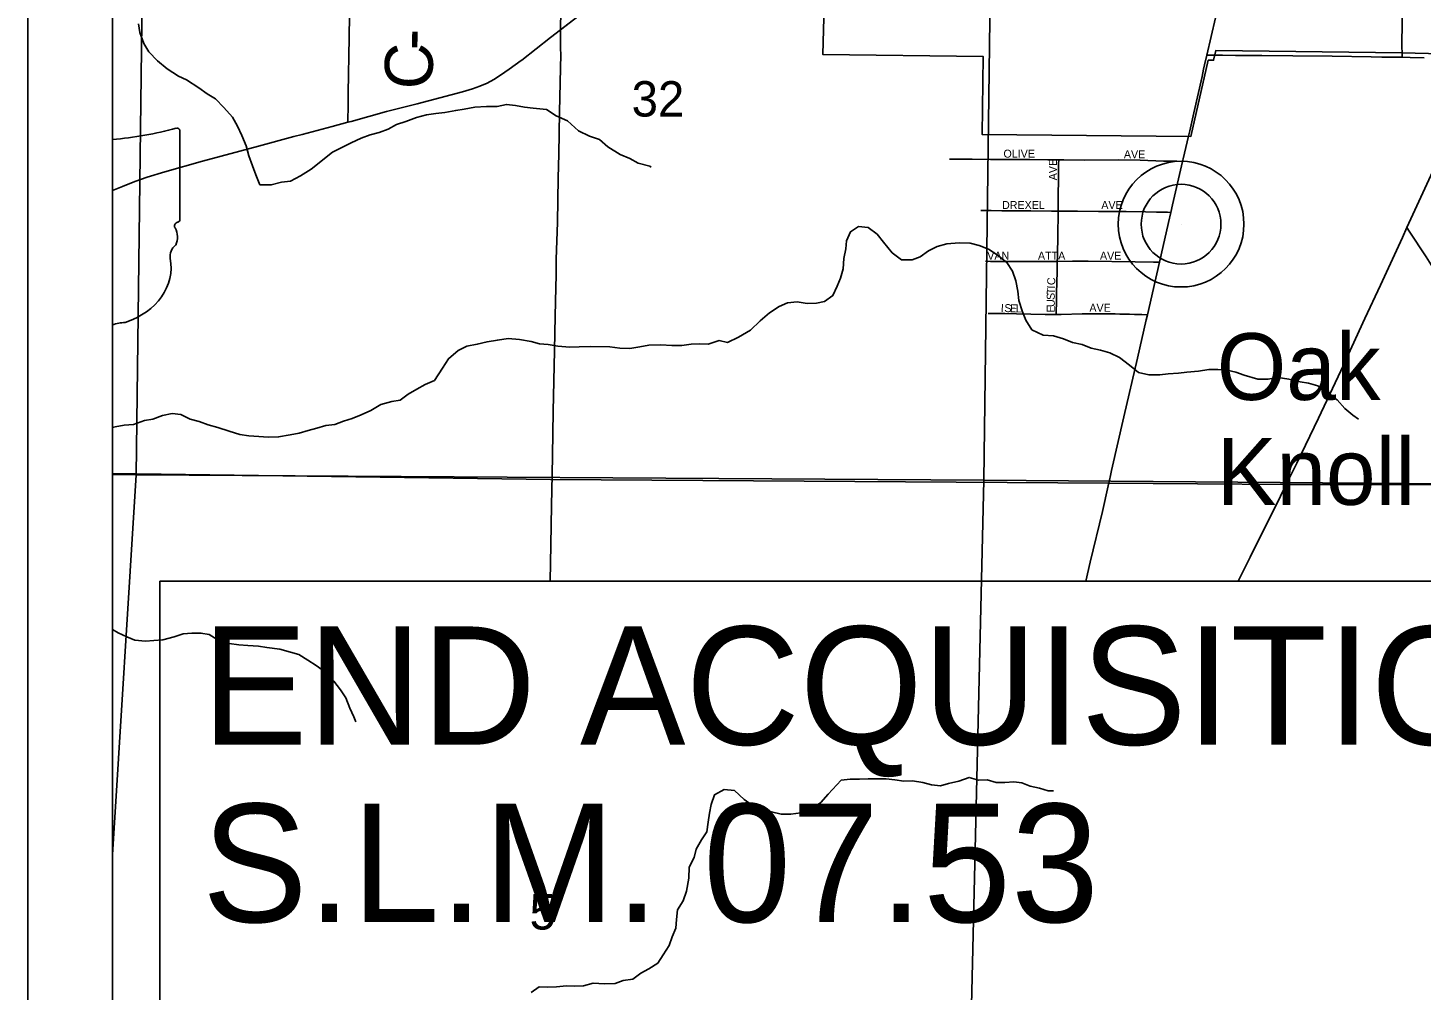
# Model space of a CAD drawing. Extents: x -97 to 34, y -21 to 22.
# Drawn here: x 3.451 to 5.1, y 16.869 to 18.009 of the extents above; entities that cross this region are included whole.
import ezdxf

# ---------------------------------------------------------------- set-up
doc = ezdxf.new("R2010")
doc.units = 0
for name, color, linetype in [('GM_X_City_Street', 7, 'Continuous'), ('GM_X_Corporation', 7, 'Continuous'), ('GM_X_County_Road', 7, 'Continuous'), ('GM_X_County_Road_Text', 7, 'Continuous'), ('GM_X_Minor_River', 7, 'Continuous'), ('GM_X_Section', 7, 'Continuous'), ('GM_X_Section_Text', 7, 'Continuous'), ('GM_X_State_Route', 7, 'Continuous'), ('GM_X_State_Shield', 7, 'Continuous'), ('GM_X_Township', 7, 'Continuous'), ('GM_X_Township_Subdivision', 7, 'Continuous'), ('GM_X_Township_Subdivision_Text', 7, 'Continuous'), ('GM_X_Unincorporated', 7, 'Continuous'), ('GM_X_Unincorporated_Location', 7, 'Continuous'), ('GM_X_Unincorporated_Text', 7, 'Continuous'), ('SH_Data', 7, 'Continuous'), ('SH_Text', 7, 'Continuous')]:
    doc.layers.add(name, color=color, linetype=linetype)

msp = doc.modelspace()

# ---------------------------------------------------------------- linework, layer by layer
at = {"layer": 'GM_X_City_Street'}
for points in [[(4.8465, 17.9764), (4.8568, 18.0204), (4.8646, 18.0568), (4.8721, 18.0901), (4.8858, 18.1475), (4.8957, 18.1899), (4.9086, 18.2443), (4.9188, 18.2865), (4.9305, 18.338), (4.9358, 18.362)], [(5.0777, 17.9737), (5.0777, 17.9777), (5.0776, 17.9871), (5.0783, 18.045), (5.0792, 18.1009), (5.0797, 18.1271)]]:
    msp.add_lwpolyline(points, dxfattribs=at)
at = {"layer": 'GM_X_Corporation'}
for points in [[(4.3999, 18.253), (4.3922, 17.9771), (4.5819, 17.9748), (4.5808, 17.8824), (4.8279, 17.8801), (4.8484, 17.9703), (4.8546, 17.9702), (4.8572, 17.9816), (5.0777, 17.979), (5.171, 17.9766)], [(4.0837, 18.1232), (4.0817, 18.0064), (4.155, 18.0631)]]:
    msp.add_lwpolyline(points, dxfattribs=at)
at = {"layer": 'GM_X_County_Road'}
for points in [[(3.8301, 17.8968), (3.8304, 17.9181), (3.8305, 17.9315), (3.8316, 17.9972), (3.8324, 18.0504), (3.8334, 18.0877)], [(4.0719, 17.4799), (4.0722, 17.5022), (4.0733, 17.5549), (4.0746, 17.6263), (4.0752, 17.648), (4.0759, 17.6852), (4.0766, 17.7162), (4.0768, 17.7348), (4.0781, 17.7783), (4.079, 17.831), (4.0797, 17.8589), (4.0805, 17.9086), (4.0817, 17.9613), (4.082, 17.9768), (4.0819, 17.9844), (4.0819, 17.9953), (4.0817, 18.0064)], [(4.8248, 17.8804), (4.8264, 17.8868), (4.8312, 17.9081), (4.841, 17.9511), (4.8427, 17.9598), (4.8439, 17.9648), (4.8465, 17.9764)], [(4.8465, 17.9764), (4.8566, 17.9763), (4.8653, 17.9761), (4.8807, 17.976), (4.9116, 17.9759), (4.9486, 17.9755), (4.9949, 17.9749), (5.0412, 17.9742), (5.0537, 17.974)], [(5.0537, 17.974), (5.0777, 17.9737)], [(5.0777, 17.9737), (5.0872, 17.9735), (5.1037, 17.9732)], [(4.818, 17.8504), (4.8187, 17.8534), (4.8248, 17.8804)], [(4.804, 17.7901), (4.806, 17.7992), (4.818, 17.8504)], [(4.7905, 17.7313), (4.8013, 17.7781), (4.804, 17.7901)], [(5.2723, 17.4699), (5.2719, 17.4709), (5.2706, 17.4738), (5.2691, 17.4766), (5.266, 17.482), (5.261, 17.4899), (5.251, 17.5056), (5.2379, 17.5267), (5.223, 17.5504), (5.2032, 17.582), (5.1786, 17.6216), (5.1522, 17.6637), (5.1324, 17.6953), (5.116, 17.7217), (5.1062, 17.7376), (5.0863, 17.7679), (5.0835, 17.7721)], [(4.7763, 17.669), (4.7874, 17.7175), (4.7905, 17.7313)], [(4.7314, 17.4732), (4.7327, 17.4788), (4.7339, 17.4845), (4.7484, 17.548), (4.7646, 17.6176), (4.7749, 17.663), (4.7763, 17.669)], [(4.0695, 17.3534), (4.0703, 17.3967), (4.0713, 17.4432), (4.0719, 17.4799)], [(4.7036, 17.3534), (4.7087, 17.3761), (4.7231, 17.4362), (4.7299, 17.4665), (4.7314, 17.4732)]]:
    msp.add_lwpolyline(points, dxfattribs=at)
at = {"layer": 'GM_X_Minor_River'}
for points in [[(3.5822, 18.0133), (3.5839, 18.0031), (3.5886, 17.9901), (3.5945, 17.9801), (3.6049, 17.9697), (3.6165, 17.96), (3.6296, 17.9515), (3.6393, 17.9471), (3.6536, 17.9374), (3.6636, 17.9304), (3.6734, 17.9246), (3.6834, 17.9142), (3.6938, 17.903), (3.6997, 17.8923), (3.7048, 17.8812), (3.7099, 17.869), (3.7131, 17.8572), (3.7171, 17.8453), (3.7214, 17.8346), (3.7261, 17.8228), (3.7394, 17.8226), (3.7515, 17.8258), (3.7621, 17.8271), (3.774, 17.8334), (3.7866, 17.8411), (3.8118, 17.8615), (3.824, 17.8674), (3.834, 17.8725), (3.8458, 17.878), (3.8564, 17.882), (3.867, 17.8848), (3.8777, 17.8888), (3.8876, 17.8943), (3.8986, 17.8976), (3.9112, 17.9023), (3.9233, 17.9055), (3.9343, 17.9072), (3.9449, 17.9085), (3.9578, 17.9109), (3.9677, 17.9123), (3.9806, 17.9147), (3.9942, 17.9156), (4.0067, 17.9154), (4.0177, 17.9179), (4.0286, 17.9165), (4.0392, 17.9145), (4.0494, 17.9135)], [(4.0494, 17.9135), (4.0652, 17.9121), (4.0768, 17.9043), (4.0899, 17.8984), (4.103, 17.8868), (4.1161, 17.8805), (4.1281, 17.8762), (4.1378, 17.8676), (4.1524, 17.8587), (4.1637, 17.8539), (4.1738, 17.8484), (4.1877, 17.8448), (4.1889, 17.8436)], [(3.8693, 17.5629), (3.8822, 17.5661), (3.8921, 17.5678), (3.9017, 17.5748), (3.9116, 17.5807), (3.9215, 17.5863), (3.9325, 17.591), (3.9422, 17.6056), (3.9492, 17.6169), (3.9607, 17.6265), (3.971, 17.6317), (3.9832, 17.6341), (3.9949, 17.6369), (4.0071, 17.639), (4.0199, 17.6407), (4.0332, 17.6397), (4.0471, 17.6372), (4.0569, 17.6347), (4.0671, 17.6338), (4.0788, 17.6317), (4.0927, 17.6307), (4.1037, 17.6309), (4.1169, 17.6314), (4.14, 17.631), (4.1521, 17.6293), (4.1638, 17.6291), (4.1755, 17.6308), (4.1865, 17.6329), (4.2005, 17.6334), (4.2137, 17.6324), (4.2255, 17.6326), (4.2365, 17.6343), (4.2467, 17.6345), (4.2565, 17.6343), (4.2694, 17.6383), (4.2796, 17.6362), (4.2925, 17.6424), (4.3067, 17.6505), (4.3182, 17.6617), (4.3293, 17.6714), (4.3404, 17.6787), (4.3503, 17.6831), (4.3617, 17.6841), (4.3737, 17.6823), (4.3847, 17.6825), (4.3942, 17.6846), (4.4041, 17.6917), (4.4092, 17.7026), (4.4132, 17.7124), (4.4164, 17.7233), (4.4169, 17.7354), (4.4194, 17.7468), (4.4203, 17.7566), (4.425, 17.7671), (4.4346, 17.7734), (4.4459, 17.7721), (4.4564, 17.7643), (4.4641, 17.7547), (4.4741, 17.7424), (4.4853, 17.7339), (4.4978, 17.734), (4.5073, 17.7377), (4.5173, 17.7447), (4.5276, 17.7498), (4.539, 17.753), (4.5537, 17.7539), (4.5666, 17.7537), (4.5771, 17.7509), (4.5884, 17.7465), (4.5985, 17.7399), (4.61, 17.7306), (4.6167, 17.7206), (4.6207, 17.7092), (4.6231, 17.697), (4.6241, 17.686), (4.6284, 17.6723), (4.6324, 17.6627), (4.6397, 17.6512), (4.6529, 17.6449), (4.6653, 17.6439), (4.677, 17.6403), (4.6879, 17.636), (4.6992, 17.6339), (4.7097, 17.6295), (4.721, 17.6271), (4.7319, 17.6238), (4.7432, 17.6183), (4.7551, 17.6094), (4.7659, 17.6005), (4.778, 17.598), (4.7909, 17.5978), (4.8011, 17.5991), (4.8132, 17.5997), (4.823, 17.601), (4.837, 17.6023), (4.8492, 17.604), (4.8598, 17.6042), (4.8707, 17.6032), (4.8809, 17.6008), (4.891, 17.5976), (4.9072, 17.5927)], [(4.9072, 17.5927), (4.9189, 17.5925), (4.9311, 17.5946), (4.9439, 17.5925), (4.9571, 17.5896), (4.9669, 17.5879), (4.9782, 17.5847), (4.9886, 17.5762), (5.0009, 17.5684), (5.0099, 17.558), (5.0196, 17.5502), (5.0263, 17.5452)], [(3.5515, 17.5355), (3.5547, 17.5361), (3.5653, 17.5382), (3.5763, 17.5391), (3.5896, 17.5438), (3.5995, 17.5452), (3.6109, 17.5495), (3.6223, 17.552), (3.6325, 17.5507), (3.6437, 17.5455), (3.6543, 17.5427), (3.6648, 17.5387), (3.6761, 17.5355), (3.6896, 17.5311), (3.7024, 17.5271), (3.713, 17.5258), (3.7247, 17.5248), (3.736, 17.5239), (3.7481, 17.5244), (3.7617, 17.5268), (3.7724, 17.5289), (3.783, 17.5318), (3.7933, 17.5346), (3.8039, 17.5379), (3.8149, 17.5392), (3.8248, 17.5428), (3.8354, 17.546), (3.8457, 17.5504), (3.8575, 17.5555), (3.8693, 17.5629)], [(3.5515, 17.2965), (3.5583, 17.2926), (3.5684, 17.2875), (3.5782, 17.2839), (3.5906, 17.2826), (3.6005, 17.2835), (3.6111, 17.2841), (3.6244, 17.2877), (3.6354, 17.2913), (3.6456, 17.2919), (3.6562, 17.2921), (3.666, 17.2904), (3.6787, 17.2826), (3.6896, 17.2797), (3.701, 17.2784), (3.7119, 17.2775), (3.7244, 17.2765), (3.7342, 17.2752), (3.7496, 17.273), (3.7624, 17.2694), (3.7722, 17.2669), (3.7827, 17.2599), (3.7928, 17.2537), (3.804, 17.2455), (3.8137, 17.2351), (3.8214, 17.2251), (3.8277, 17.2156), (3.8324, 17.2033), (3.8372, 17.193), (3.8397, 17.1869)], [(4.2311, 16.9868), (4.2336, 17.0019), (4.2342, 17.0152), (4.2401, 17.0265), (4.2425, 17.0363), (4.2487, 17.0472), (4.255, 17.0569), (4.2566, 17.0683), (4.2583, 17.0788), (4.26, 17.0891), (4.264, 17.1007), (4.2754, 17.107), (4.2879, 17.1056), (4.2991, 17.0952), (4.3114, 17.0866), (4.3211, 17.0819), (4.3313, 17.0806), (4.343, 17.0778), (4.3543, 17.0776), (4.3661, 17.0793), (4.3786, 17.0832), (4.3897, 17.0917), (4.3986, 17.1014), (4.414, 17.1179), (4.4246, 17.1192), (4.4356, 17.119), (4.4458, 17.1196), (4.4571, 17.1194), (4.4673, 17.1196), (4.4775, 17.1183), (4.4881, 17.117), (4.4983, 17.1172), (4.5107, 17.1151), (4.5209, 17.1126), (4.5315, 17.1113), (4.541, 17.1141), (4.5531, 17.117), (4.5653, 17.1213), (4.5766, 17.1181), (4.5868, 17.1183), (4.5973, 17.1151), (4.6075, 17.1153), (4.6181, 17.1162), (4.6279, 17.1149), (4.6377, 17.111), (4.6486, 17.1085), (4.6588, 17.1053), (4.6652, 17.1052)], [(4.0469, 16.8668), (4.0565, 16.8734), (4.0667, 16.8729), (4.0769, 16.8735), (4.089, 16.8744), (4.0988, 16.8742), (4.109, 16.8744), (4.1204, 16.8776), (4.1337, 16.877), (4.1465, 16.8772), (4.156, 16.8808), (4.1674, 16.8825), (4.177, 16.8896), (4.1865, 16.8947), (4.1968, 16.9013), (4.2034, 16.9111), (4.2104, 16.9223), (4.214, 16.9325), (4.2183, 16.9427), (4.2192, 16.9529), (4.2202, 16.9646), (4.2271, 16.9751), (4.2311, 16.9868)]]:
    msp.add_lwpolyline(points, dxfattribs=at)
at = {"layer": 'GM_X_Section'}
for p, q in [((3.5515, 18.4878), (3.5515, 17.48)), ((3.5515, 17.48), (3.5515, 17.0296)), ((3.5515, 17.0296), (3.5515, 16.4817))]:
    msp.add_line(p, q, dxfattribs=at)
for points in [[(3.5515, 17.48), (3.5795, 17.4795), (3.5921, 18.4871), (3.5515, 18.4878)], [(3.5515, 17.0296), (3.5795, 17.4795), (3.5515, 17.48)], [(3.5515, 16.4817), (4.5591, 16.4647), (4.5827, 17.473), (3.5795, 17.4795), (3.5515, 17.0296)]]:
    msp.add_lwpolyline(points, dxfattribs=at)
for points in [[(3.5921, 18.4871), (4.5956, 18.4723), (4.5827, 17.473), (3.5795, 17.4795)], [(4.5956, 18.4723), (5.5908, 18.4724), (5.5851, 17.4654), (4.5827, 17.473)], [(4.5827, 17.473), (5.5851, 17.4654), (5.5865, 16.4584), (4.5591, 16.4647)]]:
    msp.add_lwpolyline(points, close=True, dxfattribs=at)
at = {"layer": 'GM_X_State_Route'}
for points in [[(4.0817, 18.0064), (4.135, 18.0477), (4.155, 18.0631), (4.1841, 18.0856), (4.1892, 18.0896), (4.2285, 18.1203), (4.2556, 18.1413), (4.2719, 18.154), (4.29, 18.1681), (4.3101, 18.1836), (4.327, 18.1967), (4.3738, 18.233), (4.3784, 18.2366), (4.3999, 18.253)], [(4.0351, 17.9699), (4.0359, 17.9705), (4.0699, 17.997), (4.0817, 18.0064)], [(3.834, 17.8979), (3.876, 17.9094), (3.912, 17.9187), (3.939, 17.9257), (3.966, 17.9327), (3.9778, 17.9363), (3.9865, 17.9395), (3.9949, 17.9432), (4.003, 17.9476), (4.0108, 17.9525), (4.021, 17.9595), (4.0351, 17.9699)], [(3.776, 17.8824), (3.8115, 17.8916), (3.8301, 17.8968), (3.834, 17.8979)], [(3.5515, 17.8159), (3.5634, 17.8209), (3.578, 17.8266), (3.5927, 17.8317), (3.6134, 17.8381), (3.6583, 17.8508), (3.7243, 17.8687), (3.7664, 17.8799), (3.776, 17.8824)], [(4.8839, 17.3534), (4.8979, 17.3819), (4.9337, 17.4543), (4.9424, 17.4719), (4.953, 17.4933), (4.9787, 17.5464), (5.0051, 17.6026), (5.0338, 17.6646), (5.0522, 17.704), (5.0782, 17.7605), (5.0835, 17.7721), (5.1118, 17.8339), (5.1298, 17.8717)]]:
    msp.add_lwpolyline(points, dxfattribs=at)
at = {"layer": 'GM_X_State_Shield'}
for p, q in [((3.5515, 17.8763), (3.5515, 17.6569)), ((3.6314, 17.8864), (3.6313, 17.8865)), ((3.6314, 17.7818), (3.6314, 17.8864))]:
    msp.add_line(p, q, dxfattribs=at)
msp.add_lwpolyline([(3.6313, 17.7818), (3.6313, 17.7818), (3.6314, 17.7818)], dxfattribs=at)
for centre, major_axis, start_param, end_param in [((3.6277, 17.8869), (0.00367, 0), 6.141152, 7.989035), ((3.5139, 18.1543), (0.3495, 0), 4.81991, 5.042369), ((3.6305, 17.7741), (0.00568, 0), 1.883978, 3.671073), ((3.6274, 17.7814), (0.00393, 0), 5.05454, 6.418171), ((3.5944, 17.7608), (0.0341, 0), 5.934695, 6.695948), ((3.6445, 17.738), (0.0248, 0), 2.387724, 3.262537), ((3.5335, 17.7246), (0.0874, 0), 5.101752, 6.440018), ((3.5704, 17.6217), (0.0479, 0), 1.647645, 1.977326)]:
    msp.add_ellipse(centre, major_axis=major_axis, ratio=0.8, start_param=start_param, end_param=end_param, dxfattribs=at)
at = {"layer": 'GM_X_Township'}
for points in [[(8.6417, 20.8177), (3.5515, 20.8177), (3.5515, 17.4809)], [(3.5515, 17.4809), (4.0699, 17.4738), (4.7305, 17.4694), (4.9411, 17.4679), (5.2744, 17.4682), (6.3326, 17.4656), (8.1906, 17.4518), (8.5806, 17.4486), (8.6046, 17.4491), (8.6147, 18.2447), (8.6237, 19.1499), (8.6285, 19.5942), (8.6399, 20.3469), (8.639, 20.4457), (8.6444, 20.7413), (8.6434, 20.7554), (8.6417, 20.8163), (8.6417, 20.8177)]]:
    msp.add_lwpolyline(points, dxfattribs=at)
at = {"layer": 'GM_X_Township_Subdivision'}
for points in [[(4.542, 17.8531), (4.5503, 17.8532), (4.5628, 17.8533), (4.5691, 17.8533), (4.5908, 17.8528), (4.6033, 17.8527), (4.6249, 17.8526), (4.6371, 17.8526), (4.6587, 17.8525), (4.6714, 17.8523)], [(4.6707, 17.7916), (4.6707, 17.7947), (4.6708, 17.7994), (4.6708, 17.8029), (4.6708, 17.8084), (4.6709, 17.8123), (4.6709, 17.8167), (4.671, 17.8226), (4.671, 17.8276), (4.6711, 17.8322), (4.6711, 17.8374), (4.6712, 17.8419), (4.6712, 17.8474), (4.6714, 17.8523)], [(4.6714, 17.8523), (4.6774, 17.8522), (4.7023, 17.8521), (4.7427, 17.8522), (4.7676, 17.8518), (4.7955, 17.8508), (4.811, 17.8506), (4.818, 17.8504)], [(4.5791, 17.7923), (4.5915, 17.7922), (4.6039, 17.7921), (4.6257, 17.7919), (4.6382, 17.7918), (4.663, 17.7916), (4.6707, 17.7916)], [(4.6697, 17.7321), (4.6698, 17.7377), (4.67, 17.7463), (4.6702, 17.7561), (4.6703, 17.7599), (4.6704, 17.7659), (4.6705, 17.7715), (4.6706, 17.7808), (4.6707, 17.7916)], [(4.6707, 17.7916), (4.6936, 17.7915), (4.7184, 17.7912), (4.7278, 17.7911), (4.7345, 17.7912), (4.7461, 17.7911), (4.7511, 17.7912), (4.774, 17.7908), (4.7872, 17.7905), (4.797, 17.7902), (4.8001, 17.7902), (4.804, 17.7901)], [(4.5846, 17.7322), (4.5906, 17.732), (4.5969, 17.732), (4.6062, 17.7321), (4.6133, 17.7321), (4.625, 17.732), (4.6501, 17.7319), (4.6688, 17.732), (4.6697, 17.7321)], [(4.6683, 17.6694), (4.6684, 17.6734), (4.6686, 17.6827), (4.6688, 17.695), (4.6694, 17.7198), (4.6697, 17.7321)], [(4.6697, 17.7321), (4.6876, 17.7324), (4.7061, 17.7323), (4.7617, 17.7315), (4.7836, 17.7313), (4.7905, 17.7313)], [(4.5878, 17.6705), (4.603, 17.6703), (4.6077, 17.6703)], [(4.6077, 17.6703), (4.6214, 17.67), (4.6555, 17.6693), (4.6683, 17.6694)], [(4.6683, 17.6694), (4.6741, 17.6694), (4.699, 17.6699), (4.7177, 17.6702), (4.7329, 17.6701), (4.7381, 17.67), (4.7437, 17.6698), (4.7497, 17.6697), (4.7552, 17.6695), (4.7609, 17.6694), (4.7696, 17.6692), (4.7763, 17.669)]]:
    msp.add_lwpolyline(points, dxfattribs=at)
at = {"layer": 'GM_X_Unincorporated'}
for radius in [0.0744, 0.0472]:
    msp.add_circle((4.8162, 17.7762), radius, dxfattribs=at)
at = {"layer": 'GM_X_Unincorporated_Location'}
msp.add_line((4.8162, 17.7762), (4.8162, 17.7762), dxfattribs=at)
at = {"layer": 'SH_Data'}
for p, q in [((3.4515, 20.9177), (3.4515, 13.9177)), ((3.5515, 20.8177), (3.5515, 14.0177))]:
    msp.add_line(p, q, dxfattribs=at)
at = {"layer": 'SH_Text'}
msp.add_lwpolyline([(3.6076, 17.3534), (5.5255, 17.3534), (5.5255, 16.8527), (3.6076, 16.8527)], close=True, dxfattribs=at)

# ---------------------------------------------------------------- texts
at = {"layer": 'GM_X_County_Road_Text'}
for s, rotation, p in [('-', 89.0746, (3.9311, 17.9818)), ('C', 89.0718, (3.9303, 17.9355))]:
    msp.add_text(s, height=0.0568, rotation=rotation, dxfattribs=at).set_placement(p)
at = {"layer": 'GM_X_Section_Text'}
for s, height, p in [('32', 0.04186, (4.166, 17.9036)), ('5', 0.0419, (4.0452, 16.9412))]:
    msp.add_text(s, height=height, rotation=0, dxfattribs=at).set_placement(p)
at = {"layer": 'GM_X_Township_Subdivision_Text'}
for s, rotation, p in [('OLIVE', 0, (4.606, 17.8549)), ('AVE', 0, (4.7485, 17.8541)), ('AVE', 90, (4.6692, 17.8281)), ('DREXEL', 0, (4.6043, 17.7941)), ('AVE', 0, (4.7218, 17.7941)), ('VAN', 0, (4.5868, 17.7341)), ('ATTA', 0, (4.6468, 17.7341)), ('AVE', 0, (4.7202, 17.7341)), ('C', 87.4007, (4.6671, 17.7038)), ('S', 89.7814, (4.6667, 17.6864)), ('T', 88.333, (4.6667, 17.693)), ('I', 87.5066, (4.6669, 17.6997)), ('I', 357.6395, (4.6027, 17.6724)), ('S', 357.643, (4.6069, 17.6722)), ('E', 357.622, (4.6136, 17.672)), ('L', 359.1911, (4.6205, 17.6717)), ('U', 89.9563, (4.6667, 17.6781)), ('E', 89.9727, (4.6667, 17.6714)), ('AVE', 0, (4.7077, 17.6724))]:
    msp.add_text(s, height=0.00947, rotation=rotation, dxfattribs=at).set_placement(p)
at = {"layer": 'GM_X_Unincorporated_Text'}
for s, p in [('Oak', (4.8585, 17.5681)), ('Knoll', (4.8585, 17.4439))]:
    msp.add_text(s, height=0.07898, rotation=0, dxfattribs=at).set_placement(p)
at = {"layer": 'SH_Text'}
for s, p in [('END ACQUISITION', (3.6576, 17.16)), ('S.L.M. 07.53', (3.6576, 16.95))]:
    msp.add_text(s, height=0.14, dxfattribs=at).set_placement(p)

doc.saveas('drawing.dxf')
